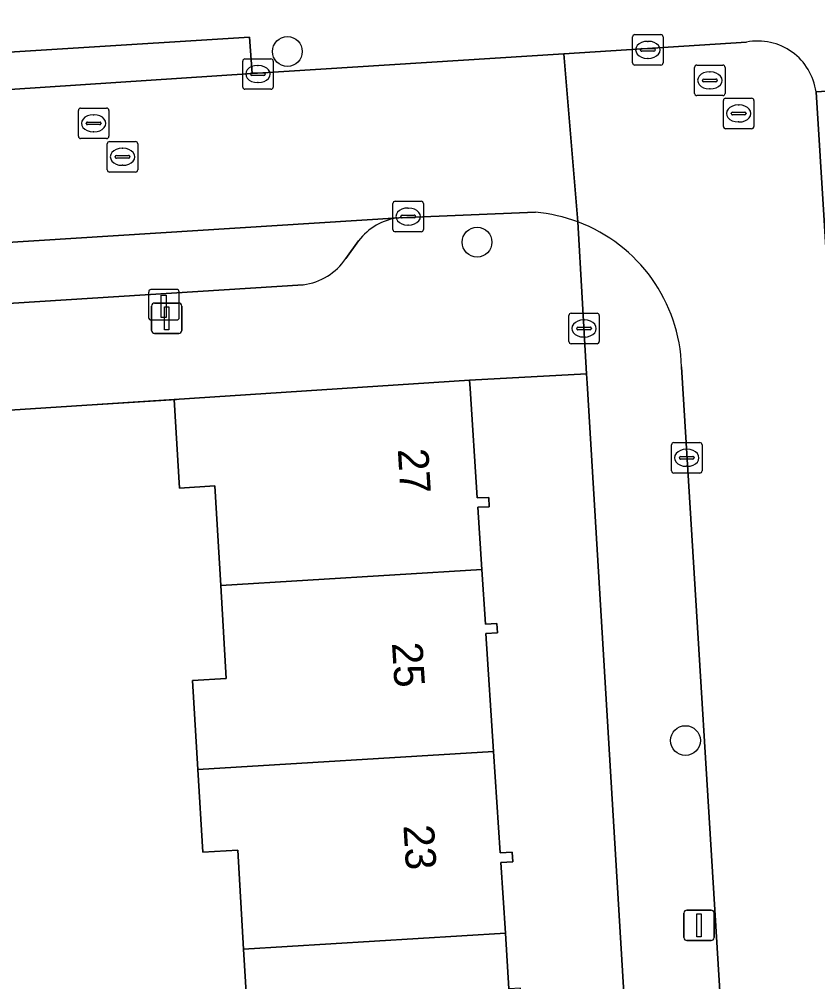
# Model space of a CAD drawing. Extents: x 159680 to 160786, y 387323 to 388340.
# Drawn here: x 160633.01 to 160659.2, y 388230.35 to 388261.94 of the extents above; entities that cross this region are included whole.
import ezdxf

# ---------------------------------------------------------------- set-up
doc = ezdxf.new("R2010")
doc.units = 0
for name, color, linetype in [('IMGEO_Boom', 7, 'Continuous'), ('IMGEO_Brandkraan', 7, 'Continuous'), ('IMGEO_Erf', 7, 'Continuous'), ('IMGEO_Kolk', 7, 'Continuous'), ('IMGEO_Laadpaal', 7, 'Continuous'), ('IMGEO_Lichtmast', 7, 'Continuous'), ('IMGEO_Muur', 7, 'Continuous'), ('IMGEO_Pand', 7, 'Continuous'), ('IMGEO_Pand_nummerreeks', 7, 'Continuous'), ('IMGEO_Parkeervlak_open', 7, 'Continuous'), ('IMGEO_Rijbaan_lokaal_open', 7, 'Continuous'), ('IMGEO_Rioolput', 7, 'Continuous'), ('IMGEO_Voetpad_open', 7, 'Continuous')]:
    doc.layers.add(name, color=color, linetype=linetype)

msp = doc.modelspace()

# ---------------------------------------------------------------- linework, layer by layer
at = {"layer": 'IMGEO_Boom'}
for centre in [(160641.806, 388260.885), (160648.027, 388254.626), (160654.864, 388238.264)]:
    msp.add_circle(centre, 0.489, dxfattribs=at)
at = {"layer": 'IMGEO_Brandkraan'}
for p, q in [((160651.037, 388251.366), (160651.037, 388252.218)), ((160651.112, 388252.292), (160651.964, 388252.292)), ((160652.038, 388252.218), (160652.038, 388251.366)), ((160651.296, 388251.786), (160651.296, 388251.798)), ((160651.339, 388251.835), (160651.737, 388251.835)), ((160651.525, 388252.072), (160651.55, 388252.072)), ((160651.78, 388251.798), (160651.78, 388251.786)), ((160651.734, 388251.749), (160651.336, 388251.749)), ((160651.548, 388251.512), (160651.523, 388251.512)), ((160651.964, 388251.292), (160651.112, 388251.292))]:
    msp.add_line(p, q, dxfattribs=at)
for points in [[(160651.037, 388251.366), (160651.037, 388252.218)], [(160651.112, 388252.292), (160651.964, 388252.292)], [(160652.038, 388252.218), (160652.038, 388251.366)], [(160651.964, 388251.292), (160651.112, 388251.292)]]:
    msp.add_lwpolyline(points, dxfattribs=at)
for centre, radius, start, end in [((160651.114, 388252.216), 0.0765, 91.552, 178.448), ((160651.114, 388252.216), 0.0765, 91.552, 178.448), ((160651.962, 388252.216), 0.0765, 1.552, 88.448), ((160651.962, 388252.216), 0.0765, 1.552, 88.448), ((160651.336, 388251.795), 0.0403, 85.8775, 175.7526), ((160651.741, 388251.797), 0.0386, 1.7309, 96.639), ((160651.333, 388251.785), 0.0366, 178.938, 274.7102), ((160651.737, 388251.792), 0.043, 264.8664, 352.4533), ((160651.114, 388251.368), 0.0765, 181.552, 268.448), ((160651.114, 388251.368), 0.0765, 181.552, 268.448), ((160651.962, 388251.368), 0.0765, 271.552, 358.448), ((160651.962, 388251.368), 0.0765, 271.552, 358.448)]:
    msp.add_arc(centre, radius, start, end, dxfattribs=at)
for centre, major_axis, ratio, start_param, end_param in [((160651.524, 388251.792), (-0.387, 0.002), 0.722429, 4.712389, 7.853982), ((160651.549, 388251.792), (-0.39, 0.002), 0.717154, 1.570796, 4.712389)]:
    msp.add_ellipse(centre, major_axis=major_axis, ratio=ratio, start_param=start_param, end_param=end_param, dxfattribs=at)
at = {"layer": 'IMGEO_Erf'}
for points in [[(160651.639, 388250), (160651.621, 388250.3), (160647.779, 388250.093), (160647.8, 388249.824), (160648.032, 388246.228), (160648.409, 388246.243), (160648.43, 388245.941), (160648.052, 388245.926), (160648.184, 388243.877), (160648.3, 388242.083), (160648.678, 388242.108), (160648.697, 388241.803), (160648.32, 388241.779), (160648.57, 388237.909), (160648.786, 388234.574), (160649.177, 388234.599), (160649.197, 388234.284), (160648.806, 388234.259), (160648.956, 388231.943), (160649.074, 388230.116)], [(160654.265, 388206.32), (160651.639, 388250)], [(160640.563, 388228.205), (160640.371, 388231.416), (160640.177, 388234.669), (160639.027, 388234.601), (160638.865, 388237.314), (160638.691, 388240.233), (160639.803, 388240.3), (160639.623, 388243.352), (160639.428, 388246.622), (160638.267, 388246.553), (160638.094, 388249.459), (160628.485, 388248.841), (160628.312, 388248.83), (160631.114, 388204.595)]]:
    msp.add_lwpolyline(points, dxfattribs=at)
at = {"layer": 'IMGEO_Kolk'}
for p, q in [((160653.13, 388260.512), (160653.13, 388261.364)), ((160653.205, 388261.438), (160654.057, 388261.438)), ((160654.131, 388261.364), (160654.131, 388260.512)), ((160653.432, 388260.981), (160653.83, 388260.981)), ((160653.618, 388261.218), (160653.643, 388261.218)), ((160640.414, 388260.644), (160641.266, 388260.644)), ((160653.389, 388260.932), (160653.389, 388260.944)), ((160653.827, 388260.895), (160653.429, 388260.895)), ((160653.641, 388260.658), (160653.616, 388260.658)), ((160653.873, 388260.944), (160653.873, 388260.932)), ((160640.339, 388259.718), (160640.339, 388260.57)), ((160640.827, 388260.424), (160640.852, 388260.424)), ((160641.34, 388260.57), (160641.34, 388259.718)), ((160654.057, 388260.438), (160653.205, 388260.438)), ((160640.598, 388260.138), (160640.598, 388260.15)), ((160641.036, 388260.101), (160640.638, 388260.101)), ((160640.641, 388260.187), (160641.039, 388260.187)), ((160641.082, 388260.15), (160641.082, 388260.138)), ((160640.85, 388259.864), (160640.825, 388259.864)), ((160641.266, 388259.644), (160640.414, 388259.644)), ((160645.343, 388255.966), (160646.195, 388255.966)), ((160645.268, 388255.04), (160645.268, 388255.892)), ((160645.756, 388255.746), (160645.781, 388255.746)), ((160646.269, 388255.892), (160646.269, 388255.04)), ((160645.527, 388255.46), (160645.527, 388255.472)), ((160645.965, 388255.423), (160645.567, 388255.423)), ((160645.57, 388255.509), (160645.968, 388255.509)), ((160646.011, 388255.472), (160646.011, 388255.46)), ((160646.195, 388254.966), (160645.343, 388254.966)), ((160645.779, 388255.186), (160645.754, 388255.186)), ((160654.481, 388248.047), (160655.333, 388248.047)), ((160654.406, 388247.121), (160654.406, 388247.973)), ((160654.894, 388247.827), (160654.919, 388247.827)), ((160655.407, 388247.973), (160655.407, 388247.121)), ((160654.665, 388247.541), (160654.665, 388247.553)), ((160655.103, 388247.504), (160654.705, 388247.504)), ((160654.708, 388247.59), (160655.106, 388247.59)), ((160655.149, 388247.553), (160655.149, 388247.541)), ((160654.917, 388247.267), (160654.892, 388247.267)), ((160655.333, 388247.047), (160654.481, 388247.047))]:
    msp.add_line(p, q, dxfattribs=at)
for points in [[(160653.13, 388260.512), (160653.13, 388261.364)], [(160653.205, 388261.438), (160654.057, 388261.438)], [(160654.131, 388261.364), (160654.131, 388260.512)], [(160640.414, 388260.644), (160641.266, 388260.644)], [(160640.339, 388259.718), (160640.339, 388260.57)], [(160641.34, 388260.57), (160641.34, 388259.718)], [(160654.057, 388260.438), (160653.205, 388260.438)], [(160641.266, 388259.644), (160640.414, 388259.644)], [(160645.343, 388255.966), (160646.195, 388255.966)], [(160645.268, 388255.04), (160645.268, 388255.892)], [(160646.269, 388255.892), (160646.269, 388255.04)], [(160646.195, 388254.966), (160645.343, 388254.966)], [(160654.481, 388248.047), (160655.333, 388248.047)], [(160654.406, 388247.121), (160654.406, 388247.973)], [(160655.407, 388247.973), (160655.407, 388247.121)], [(160655.333, 388247.047), (160654.481, 388247.047)]]:
    msp.add_lwpolyline(points, dxfattribs=at)
for centre, radius, start, end in [((160653.207, 388261.362), 0.0765, 91.552, 178.448), ((160653.207, 388261.362), 0.0765, 91.552, 178.448), ((160654.055, 388261.362), 0.0765, 1.552, 88.448), ((160654.055, 388261.362), 0.0765, 1.552, 88.448), ((160653.429, 388260.941), 0.0403, 85.8775, 175.7526), ((160653.834, 388260.943), 0.0386, 1.7309, 96.639), ((160640.416, 388260.568), 0.0765, 91.552, 178.448), ((160640.416, 388260.568), 0.0765, 91.552, 178.448), ((160641.264, 388260.568), 0.0765, 1.552, 88.448), ((160641.264, 388260.568), 0.0765, 1.552, 88.448), ((160653.426, 388260.931), 0.0366, 178.938, 274.7102), ((160653.83, 388260.938), 0.043, 264.8664, 352.4533), ((160653.207, 388260.514), 0.0765, 181.552, 268.448), ((160653.207, 388260.514), 0.0765, 181.552, 268.448), ((160654.055, 388260.514), 0.0765, 271.552, 358.448), ((160654.055, 388260.514), 0.0765, 271.552, 358.448), ((160640.638, 388260.147), 0.0403, 85.8775, 175.7526), ((160640.635, 388260.137), 0.0366, 178.938, 274.7102), ((160641.039, 388260.144), 0.043, 264.8664, 352.4533), ((160641.043, 388260.149), 0.0386, 1.7309, 96.639), ((160640.416, 388259.72), 0.0765, 181.552, 268.448), ((160640.416, 388259.72), 0.0765, 181.552, 268.448), ((160641.264, 388259.72), 0.0765, 271.552, 358.448), ((160641.264, 388259.72), 0.0765, 271.552, 358.448), ((160645.345, 388255.89), 0.0765, 91.552, 178.448), ((160645.345, 388255.89), 0.0765, 91.552, 178.448), ((160646.193, 388255.89), 0.0765, 1.552, 88.448), ((160646.193, 388255.89), 0.0765, 1.552, 88.448), ((160645.567, 388255.469), 0.0403, 85.8775, 175.7526), ((160645.564, 388255.459), 0.0366, 178.938, 274.7102), ((160645.968, 388255.466), 0.043, 264.8664, 352.4533), ((160645.972, 388255.471), 0.0386, 1.7309, 96.639), ((160645.345, 388255.042), 0.0765, 181.552, 268.448), ((160645.345, 388255.042), 0.0765, 181.552, 268.448), ((160646.193, 388255.042), 0.0765, 271.552, 358.448), ((160646.193, 388255.042), 0.0765, 271.552, 358.448), ((160654.483, 388247.971), 0.0765, 91.552, 178.448), ((160654.483, 388247.971), 0.0765, 91.552, 178.448), ((160655.331, 388247.971), 0.0765, 1.552, 88.448), ((160655.331, 388247.971), 0.0765, 1.552, 88.448), ((160654.705, 388247.55), 0.0403, 85.8775, 175.7526), ((160654.702, 388247.54), 0.0366, 178.938, 274.7102), ((160655.106, 388247.547), 0.043, 264.8664, 352.4533), ((160655.11, 388247.552), 0.0386, 1.7309, 96.639), ((160654.483, 388247.123), 0.0765, 181.552, 268.448), ((160654.483, 388247.123), 0.0765, 181.552, 268.448), ((160655.331, 388247.123), 0.0765, 271.552, 358.448), ((160655.331, 388247.123), 0.0765, 271.552, 358.448)]:
    msp.add_arc(centre, radius, start, end, dxfattribs=at)
for centre, major_axis, ratio, start_param, end_param in [((160653.617, 388260.938), (-0.387, 0.002), 0.722429, 4.712389, 7.853982), ((160653.642, 388260.938), (-0.39, 0.002), 0.717154, 1.570796, 4.712389), ((160640.826, 388260.144), (-0.387, 0.002), 0.722429, 4.712389, 7.853982), ((160640.851, 388260.144), (-0.39, 0.002), 0.717154, 1.570796, 4.712389), ((160645.755, 388255.466), (-0.387, 0.002), 0.722429, 4.712389, 7.853982), ((160645.78, 388255.466), (-0.39, 0.002), 0.717154, 1.570796, 4.712389), ((160654.893, 388247.547), (-0.387, 0.002), 0.722429, 4.712389, 7.853982), ((160654.918, 388247.547), (-0.39, 0.002), 0.717154, 1.570796, 4.712389)]:
    msp.add_ellipse(centre, major_axis=major_axis, ratio=ratio, start_param=start_param, end_param=end_param, dxfattribs=at)
at = {"layer": 'IMGEO_Laadpaal'}
for p, q in [((160638.171, 388253.071), (160637.33, 388253.071)), ((160638.171, 388253.071), (160637.33, 388253.071)), ((160637.255, 388252.987), (160637.255, 388252.146)), ((160637.255, 388252.987), (160637.255, 388252.146)), ((160638.255, 388252.155), (160638.255, 388252.996)), ((160638.255, 388252.155), (160638.255, 388252.996)), ((160637.339, 388252.071), (160638.18, 388252.071)), ((160637.339, 388252.071), (160638.18, 388252.071))]:
    msp.add_line(p, q, dxfattribs=at)
msp.add_lwpolyline([(160637.67, 388252.884), (160637.83, 388252.884), (160637.83, 388252.151), (160637.67, 388252.151), (160637.67, 388252.884)], dxfattribs=at)
for centre, start, end in [((160637.333, 388252.993), 92.4484, 184.2845), ((160637.333, 388252.993), 92.4484, 184.2845), ((160638.177, 388252.993), 2.4484, 94.2845), ((160638.177, 388252.993), 2.4484, 94.2845), ((160637.333, 388252.149), 182.4484, 274.2845), ((160637.333, 388252.149), 182.4484, 274.2845), ((160638.177, 388252.149), 272.4484, 4.2845), ((160638.177, 388252.149), 272.4484, 4.2845)]:
    msp.add_arc(centre, 0.0779, start, end, dxfattribs=at)
at = {"layer": 'IMGEO_Lichtmast'}
for p, q in [((160637.351, 388251.728), (160637.351, 388252.528)), ((160637.351, 388252.528), (160637.351, 388251.728)), ((160637.451, 388252.628), (160638.241, 388252.628)), ((160638.241, 388252.628), (160637.451, 388252.628)), ((160638.341, 388252.528), (160638.341, 388251.728)), ((160638.341, 388251.728), (160638.341, 388252.528)), ((160638.241, 388251.628), (160637.451, 388251.628)), ((160637.451, 388251.628), (160638.241, 388251.628)), ((160654.813, 388231.799), (160654.813, 388232.599)), ((160654.813, 388232.599), (160654.813, 388231.799)), ((160654.913, 388232.699), (160655.703, 388232.699)), ((160655.703, 388232.699), (160654.913, 388232.699)), ((160655.803, 388232.599), (160655.803, 388231.799)), ((160655.803, 388231.799), (160655.803, 388232.599)), ((160655.703, 388231.699), (160654.913, 388231.699)), ((160654.913, 388231.699), (160655.703, 388231.699))]:
    msp.add_line(p, q, dxfattribs=at)
for points in [[(160637.771, 388252.503), (160637.921, 388252.503), (160637.921, 388251.753), (160637.771, 388251.753), (160637.771, 388252.503)], [(160655.233, 388232.574), (160655.383, 388232.574), (160655.383, 388231.824), (160655.233, 388231.824), (160655.233, 388232.574)]]:
    msp.add_lwpolyline(points, dxfattribs=at)
for centre, start, end in [((160637.451, 388252.528), 90, 180), ((160637.451, 388252.528), 90, 180), ((160638.241, 388252.528), 0, 90), ((160638.241, 388252.528), 360, 90), ((160637.451, 388251.728), 180, 270), ((160637.451, 388251.728), 180, 270), ((160638.241, 388251.728), 270, 0), ((160638.241, 388251.728), 270, 0), ((160654.913, 388232.599), 90, 180), ((160654.913, 388232.599), 90, 180), ((160655.703, 388232.599), 0, 90), ((160655.703, 388232.599), 360, 90), ((160654.913, 388231.799), 180, 270), ((160654.913, 388231.799), 180, 270), ((160655.703, 388231.799), 270, 0), ((160655.703, 388231.799), 270, 0)]:
    msp.add_arc(centre, 0.1, start, end, dxfattribs=at)
at = {"layer": 'IMGEO_Muur'}
msp.add_lwpolyline([(160638.17, 388249.454), (160628.485, 388248.841)], dxfattribs=at)
at = {"layer": 'IMGEO_Pand'}
for points in [[(160647.8, 388249.824), (160647.779, 388250.093), (160638.094, 388249.459), (160638.267, 388246.553), (160639.428, 388246.622), (160639.623, 388243.352), (160648.184, 388243.877), (160648.052, 388245.926), (160648.43, 388245.941), (160648.409, 388246.243), (160648.032, 388246.228)], [(160648.32, 388241.779), (160648.697, 388241.803), (160648.678, 388242.108), (160648.3, 388242.083), (160648.184, 388243.877), (160639.623, 388243.352), (160639.803, 388240.3), (160638.691, 388240.233), (160638.865, 388237.314), (160648.57, 388237.909)], [(160648.57, 388237.909), (160638.865, 388237.314), (160639.027, 388234.601), (160640.177, 388234.669), (160640.371, 388231.416), (160648.956, 388231.943), (160648.806, 388234.259), (160649.197, 388234.284), (160649.177, 388234.599), (160648.786, 388234.574)], [(160649.094, 388229.803), (160649.472, 388229.825), (160649.454, 388230.138), (160649.074, 388230.116), (160648.956, 388231.943), (160640.371, 388231.416), (160640.563, 388228.205), (160639.446, 388228.138), (160639.611, 388225.377), (160649.12, 388225.961), (160649.342, 388225.975), (160649.33, 388226.156)]]:
    msp.add_lwpolyline(points, close=True, dxfattribs=at)
at = {"layer": 'IMGEO_Parkeervlak_open'}
for points in [[(160645.457, 388255.425), (160550.19, 388249.417)], [(160643.72, 388254.087), (160644.142, 388254.669)], [(160554.041, 388247.637), (160642.326, 388253.228)]]:
    msp.add_lwpolyline(points, dxfattribs=at)
for centre, radius, start, end in [((160645.673, 388253.527), 1.91, 96.4992, 143.2904), ((160642.081, 388255.187), 1.974, 277.1407, 326.1431)]:
    msp.add_arc(centre, radius, start, end, dxfattribs=at)
at = {"layer": 'IMGEO_Rijbaan_lokaal_open'}
for points in [[(160656.87, 388261.193), (160650.874, 388260.81), (160651.337, 388255.291)], [(160651.337, 388255.291), (160650.874, 388260.81), (160640.649, 388260.157), (160628.216, 388259.34), (160615.545, 388258.53), (160607.614, 388258.049), (160594.933, 388257.262), (160587.16, 388256.733), (160586.177, 388256.729), (160576.005, 388256.033), (160565.619, 388255.386), (160552.366, 388254.488), (160545.073, 388254.008), (160542.993, 388253.955)], [(160654.738, 388250.533), (160657.258, 388209.356), (160662.29, 388209.684), (160661.736, 388218.345), (160661.683, 388219.157), (160659.688, 388250.933), (160659.147, 388259.556)], [(160546.634, 388249.212), (160550.19, 388249.417), (160645.457, 388255.425), (160649.944, 388255.606)]]:
    msp.add_lwpolyline(points, dxfattribs=at)
for centre, radius, start, end in [((160657.24, 388259.305), 1.923, 7.484, 101.0891), ((160649.49, 388250.36), 5.265, 69.4636, 85.0523), ((160649.492, 388250.378), 5.248, 1.6935, 69.4206)]:
    msp.add_arc(centre, radius, start, end, dxfattribs=at)
at = {"layer": 'IMGEO_Rioolput'}
for p, q in [((160655.164, 388259.511), (160655.164, 388260.363)), ((160655.239, 388260.437), (160656.091, 388260.437)), ((160656.165, 388260.363), (160656.165, 388259.511)), ((160655.652, 388260.217), (160655.677, 388260.217)), ((160655.423, 388259.931), (160655.423, 388259.943)), ((160655.861, 388259.894), (160655.463, 388259.894)), ((160655.466, 388259.98), (160655.864, 388259.98)), ((160655.907, 388259.943), (160655.907, 388259.931)), ((160656.091, 388259.437), (160655.239, 388259.437)), ((160655.675, 388259.657), (160655.65, 388259.657)), ((160656.108, 388258.425), (160656.108, 388259.277)), ((160656.183, 388259.351), (160657.035, 388259.351)), ((160656.596, 388259.131), (160656.621, 388259.131)), ((160657.109, 388259.277), (160657.109, 388258.425)), ((160634.949, 388258.101), (160634.949, 388258.953)), ((160635.024, 388259.027), (160635.876, 388259.027)), ((160635.437, 388258.807), (160635.462, 388258.807)), ((160635.95, 388258.953), (160635.95, 388258.101)), ((160656.367, 388258.845), (160656.367, 388258.857)), ((160656.805, 388258.808), (160656.407, 388258.808)), ((160656.41, 388258.894), (160656.808, 388258.894)), ((160656.851, 388258.857), (160656.851, 388258.845)), ((160635.208, 388258.521), (160635.208, 388258.533)), ((160635.646, 388258.484), (160635.248, 388258.484)), ((160635.251, 388258.57), (160635.649, 388258.57)), ((160635.692, 388258.533), (160635.692, 388258.521)), ((160656.619, 388258.571), (160656.594, 388258.571)), ((160635.46, 388258.247), (160635.435, 388258.247)), ((160657.035, 388258.351), (160656.183, 388258.351)), ((160635.876, 388258.027), (160635.024, 388258.027)), ((160635.897, 388257.002), (160635.897, 388257.854)), ((160635.972, 388257.928), (160636.824, 388257.928)), ((160636.898, 388257.854), (160636.898, 388257.002)), ((160636.385, 388257.708), (160636.41, 388257.708)), ((160636.156, 388257.422), (160636.156, 388257.434)), ((160636.594, 388257.385), (160636.196, 388257.385)), ((160636.199, 388257.471), (160636.597, 388257.471)), ((160636.64, 388257.434), (160636.64, 388257.422)), ((160636.824, 388256.928), (160635.972, 388256.928)), ((160636.408, 388257.148), (160636.383, 388257.148))]:
    msp.add_line(p, q, dxfattribs=at)
for points in [[(160655.164, 388259.511), (160655.164, 388260.363)], [(160655.239, 388260.437), (160656.091, 388260.437)], [(160656.165, 388260.363), (160656.165, 388259.511)], [(160656.091, 388259.437), (160655.239, 388259.437)], [(160656.108, 388258.425), (160656.108, 388259.277)], [(160656.183, 388259.351), (160657.035, 388259.351)], [(160657.109, 388259.277), (160657.109, 388258.425)], [(160634.949, 388258.101), (160634.949, 388258.953)], [(160635.024, 388259.027), (160635.876, 388259.027)], [(160635.95, 388258.953), (160635.95, 388258.101)], [(160657.035, 388258.351), (160656.183, 388258.351)], [(160635.876, 388258.027), (160635.024, 388258.027)], [(160635.897, 388257.002), (160635.897, 388257.854)], [(160635.972, 388257.928), (160636.824, 388257.928)], [(160636.898, 388257.854), (160636.898, 388257.002)], [(160636.824, 388256.928), (160635.972, 388256.928)]]:
    msp.add_lwpolyline(points, dxfattribs=at)
for centre, radius, start, end in [((160655.241, 388260.361), 0.0765, 91.552, 178.448), ((160655.241, 388260.361), 0.0765, 91.552, 178.448), ((160656.089, 388260.361), 0.0765, 1.552, 88.448), ((160656.089, 388260.361), 0.0765, 1.552, 88.448), ((160655.463, 388259.94), 0.0403, 85.8775, 175.7526), ((160655.46, 388259.93), 0.0366, 178.938, 274.7102), ((160655.864, 388259.937), 0.043, 264.8664, 352.4533), ((160655.868, 388259.942), 0.0386, 1.7309, 96.639), ((160655.241, 388259.513), 0.0765, 181.552, 268.448), ((160655.241, 388259.513), 0.0765, 181.552, 268.448), ((160656.089, 388259.513), 0.0765, 271.552, 358.448), ((160656.089, 388259.513), 0.0765, 271.552, 358.448), ((160656.185, 388259.275), 0.0765, 91.552, 178.448), ((160656.185, 388259.275), 0.0765, 91.552, 178.448), ((160657.033, 388259.275), 0.0765, 1.552, 88.448), ((160657.033, 388259.275), 0.0765, 1.552, 88.448), ((160635.026, 388258.951), 0.0765, 91.552, 178.448), ((160635.026, 388258.951), 0.0765, 91.552, 178.448), ((160635.874, 388258.951), 0.0765, 1.552, 88.448), ((160635.874, 388258.951), 0.0765, 1.552, 88.448), ((160656.407, 388258.854), 0.0403, 85.8775, 175.7526), ((160656.404, 388258.844), 0.0366, 178.938, 274.7102), ((160656.808, 388258.851), 0.043, 264.8664, 352.4533), ((160656.812, 388258.856), 0.0386, 1.7309, 96.639), ((160635.248, 388258.53), 0.0403, 85.8775, 175.7526), ((160635.245, 388258.52), 0.0366, 178.938, 274.7102), ((160635.649, 388258.527), 0.043, 264.8664, 352.4533), ((160635.653, 388258.532), 0.0386, 1.7309, 96.639), ((160656.185, 388258.427), 0.0765, 181.552, 268.448), ((160656.185, 388258.427), 0.0765, 181.552, 268.448), ((160657.033, 388258.427), 0.0765, 271.552, 358.448), ((160657.033, 388258.427), 0.0765, 271.552, 358.448), ((160635.026, 388258.103), 0.0765, 181.552, 268.448), ((160635.026, 388258.103), 0.0765, 181.552, 268.448), ((160635.874, 388258.103), 0.0765, 271.552, 358.448), ((160635.874, 388258.103), 0.0765, 271.552, 358.448), ((160635.974, 388257.852), 0.0765, 91.552, 178.448), ((160635.974, 388257.852), 0.0765, 91.552, 178.448), ((160636.822, 388257.852), 0.0765, 1.552, 88.448), ((160636.822, 388257.852), 0.0765, 1.552, 88.448), ((160636.196, 388257.431), 0.0403, 85.8775, 175.7526), ((160636.193, 388257.421), 0.0366, 178.938, 274.7102), ((160636.597, 388257.428), 0.043, 264.8664, 352.4533), ((160636.601, 388257.433), 0.0386, 1.7309, 96.639), ((160635.974, 388257.004), 0.0765, 181.552, 268.448), ((160635.974, 388257.004), 0.0765, 181.552, 268.448), ((160636.822, 388257.004), 0.0765, 271.552, 358.448), ((160636.822, 388257.004), 0.0765, 271.552, 358.448)]:
    msp.add_arc(centre, radius, start, end, dxfattribs=at)
for centre, major_axis, ratio, start_param, end_param in [((160655.651, 388259.937), (-0.387, 0.002), 0.722429, 4.712389, 7.853982), ((160655.676, 388259.937), (-0.39, 0.002), 0.717154, 1.570796, 4.712389), ((160656.595, 388258.851), (-0.387, 0.002), 0.722429, 4.712389, 7.853982), ((160656.62, 388258.851), (-0.39, 0.002), 0.717154, 1.570796, 4.712389), ((160635.436, 388258.527), (-0.387, 0.002), 0.722429, 4.712389, 7.853982), ((160635.461, 388258.527), (-0.39, 0.002), 0.717154, 1.570796, 4.712389), ((160636.384, 388257.428), (-0.387, 0.002), 0.722429, 4.712389, 7.853982), ((160636.409, 388257.428), (-0.39, 0.002), 0.717154, 1.570796, 4.712389)]:
    msp.add_ellipse(centre, major_axis=major_axis, ratio=ratio, start_param=start_param, end_param=end_param, dxfattribs=at)
at = {"layer": 'IMGEO_Voetpad_open'}
for points in [[(160659.147, 388259.556), (160660.22, 388259.629), (160659.957, 388264.254), (160638.814, 388262.895), (160631.851, 388262.448), (160570.754, 388258.744), (160569.91, 388258.693), (160569.622, 388258.674), (160545.38, 388257.101), (160508.468, 388254.705)], [(160542.993, 388253.955), (160545.073, 388254.008), (160544.964, 388255.241), (160552.293, 388255.71), (160552.366, 388254.488), (160565.619, 388255.386), (160565.571, 388256.564), (160575.956, 388257.246), (160576.005, 388256.033), (160586.177, 388256.729), (160587.16, 388256.733), (160587.071, 388257.966), (160594.879, 388258.479), (160594.933, 388257.262), (160607.614, 388258.049), (160607.476, 388259.246), (160615.554, 388259.748), (160615.545, 388258.53), (160628.216, 388259.34), (160628.109, 388260.575), (160640.563, 388261.35), (160640.649, 388260.157), (160650.874, 388260.81), (160656.87, 388261.193)], [(160649.944, 388255.606), (160645.457, 388255.425)], [(160589.2, 388246.353), (160590.642, 388246.444), (160626.961, 388248.744), (160628.312, 388248.83), (160628.485, 388248.841), (160638.094, 388249.459), (160647.779, 388250.093), (160651.621, 388250.3), (160651.337, 388255.291)], [(160651.337, 388255.291), (160651.621, 388250.3), (160651.639, 388250), (160654.265, 388206.32)], [(160644.142, 388254.669), (160643.72, 388254.087)], [(160642.326, 388253.228), (160554.041, 388247.637)], [(160657.528, 388205.041), (160656.472, 388204.935), (160656.24, 388208.233), (160657.297, 388208.312), (160657.258, 388209.356), (160654.738, 388250.533)]]:
    msp.add_lwpolyline(points, dxfattribs=at)
for points in [[(160628.216, 388259.34), (160640.649, 388260.157), (160640.563, 388261.35), (160628.109, 388260.575)], [(160660.759, 388251.129), (160660.677, 388252.429), (160660.22, 388259.629), (160659.147, 388259.556), (160659.688, 388250.933), (160661.683, 388219.157), (160662.782, 388219.193)]]:
    msp.add_lwpolyline(points, close=True, dxfattribs=at)
for centre, radius, start, end in [((160657.24, 388259.305), 1.923, 7.484, 101.0891), ((160649.49, 388250.36), 5.265, 69.4636, 85.0523), ((160645.673, 388253.527), 1.91, 96.4992, 143.2904), ((160649.492, 388250.378), 5.248, 1.6935, 69.4206), ((160642.081, 388255.187), 1.974, 277.1407, 326.1431)]:
    msp.add_arc(centre, radius, start, end, dxfattribs=at)

# ---------------------------------------------------------------- texts
at = {"layer": 'IMGEO_Pand_nummerreeks'}
for s, rotation, p in [('27', 273.4948, (160645.426, 388247.828)), ('25', 273.5865, (160645.234, 388241.467)), ('23', 273.5865, (160645.61, 388235.476))]:
    msp.add_text(s, height=1, rotation=rotation, dxfattribs=at).set_placement(p)

doc.saveas('drawing.dxf')
